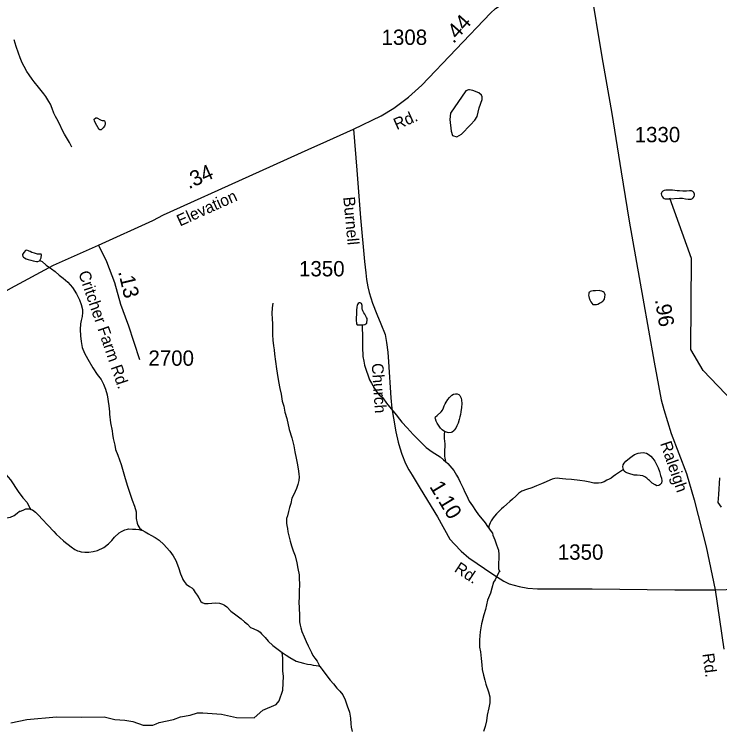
# Model space of a CAD drawing. Extents: x 2082433 to 2279600, y 546599 to 755198.
# Drawn here: x 2142696 to 2148448, y 617892 to 623711 of the extents above; entities that cross this region are included whole.
import ezdxf

# ---------------------------------------------------------------- set-up
doc = ezdxf.new("R2010")
doc.units = 0
for name, color, linetype in [('Exist Hydrographic Creek Single Shore', 7, 'Continuous'), ('Exist Hydrographic Misc Water Feature', 7, 'Continuous'), ('Exist Hydrographic Pond Over 1500 Sq Ft', 7, 'Continuous'), ('Exist Hydrographic Pond Under 1500 Sq Ft', 7, 'Continuous'), ('Exist Road Non-System Type 51', 7, 'Continuous'), ('Exist Road Secondary Mileage Hundredths English Label', 7, 'Continuous'), ('Exist Road Secondary Type 51 Attributed', 7, 'Continuous'), ('Exist Road Secondary Type 51 Label', 7, 'Continuous'), ('Exist Road Secondary Type 51 Number Label', 7, 'Continuous')]:
    doc.layers.add(name, color=color, linetype=linetype)

msp = doc.modelspace()

# ---------------------------------------------------------------- linework, layer by layer
at = {"layer": 'Exist Hydrographic Creek Single Shore'}
for points in [[(2148555.2, 620554), (2148313.3, 620804.9), (2148212.4, 620977.6), (2148217.3, 621718.8), (2148040.4, 622211.2)], [(2142904.2, 621703.8), (2142924.5, 621693.8), (2142956.5, 621665.9), (2142974.5, 621652.2), (2142998.7, 621635.9), (2143028.6, 621612.4), (2143062.9, 621582.4), (2143094.9, 621558.5), (2143133, 621526.8), (2143169.5, 621482.8), (2143203.3, 621431), (2143227.8, 621381.1), (2143241.9, 621343.3), (2143251.7, 621303.3), (2143251.9, 621279.3), (2143250.1, 621247.5), (2143240.7, 621213.3), (2143236.4, 621185.1), (2143232.9, 621141.5), (2143237, 621089.3), (2143241.3, 621043.2), (2143249.5, 620993.4), (2143267.3, 620947.6), (2143296, 620897.5), (2143336.2, 620827.7), (2143372.3, 620774), (2143404.5, 620732.2), (2143424.4, 620694.3), (2143440.8, 620652.5), (2143453.1, 620606.4), (2143467.5, 620518.7), (2143471.6, 620468.6), (2143473.6, 620448.4), (2143479.8, 620378.6), (2143494.3, 620314.7), (2143498.2, 620287), (2143502.3, 620250.7), (2143515, 620196.8), (2143522.6, 620160.8), (2143540.9, 620115), (2143567.3, 620039.3), (2143594, 619943.2), (2143615.9, 619869.3), (2143656.5, 619747.6), (2143675, 619699.7), (2143688.9, 619653.9), (2143689.5, 619621.7), (2143691.2, 619597.9), (2143697.3, 619561.7), (2143703.3, 619543.8), (2143719.5, 619517.8), (2143727.9, 619512.1), (2143733.6, 619503.9)], [(2144803.2, 621354.1), (2144799.3, 621318.2), (2144797.2, 621269.9), (2144797.8, 621228), (2144800.3, 621186.3), (2144802.6, 621146.2), (2144802.8, 621096.3), (2144804.6, 621054.2), (2144810.5, 621008.3), (2144815.1, 620974.3), (2144819, 620938.5), (2144825.3, 620880.3), (2144833.3, 620818.3), (2144840.1, 620784.4), (2144849.9, 620716.4), (2144862.4, 620658.6), (2144872.7, 620612.8), (2144880.7, 620556.8), (2144893, 620514.8), (2144903, 620466.6), (2144917.2, 620413), (2144937.7, 620325.2), (2144958, 620255.2), (2144974.2, 620191.1), (2144984.4, 620143.3), (2144994.9, 620091.4), (2145005.1, 620035.5), (2145013.3, 619985.6), (2145017, 619959.5), (2145019.5, 619937.7), (2145017.2, 619909.6), (2145007.8, 619875.4), (2144997.8, 619843.6), (2144976.2, 619795.3), (2144960, 619765.4), (2144950.2, 619721.4), (2144940.8, 619687.2), (2144932.3, 619655.2), (2144922.9, 619621.3), (2144916.8, 619599.2), (2144915.1, 619579.1), (2144915.1, 619561.3), (2144919, 619541.2), (2144923.5, 619517.4), (2144927.2, 619489.3), (2144937.3, 619447.2), (2144945.7, 619413.5), (2144957.6, 619375.6), (2144970.3, 619333.5), (2144986.1, 619293.4), (2145000.6, 619237.7), (2145008.2, 619191.9), (2145018.7, 619139.6), (2145018.9, 619108), (2145021.3, 619061.8), (2145019.5, 619002.1), (2145017.9, 618956.1), (2145015.8, 618915.8), (2145017.9, 618870.1), (2145022, 618807.8), (2145022.8, 618755.8), (2145026.7, 618728), (2145033, 618708), (2145040.8, 618676), (2145060.7, 618632), (2145077.3, 618596.3), (2145093.3, 618560.2), (2145105.4, 618532.4), (2145119.8, 618506.3), (2145129.8, 618480.5), (2145145.6, 618460.6), (2145165.5, 618434.5), (2145181.9, 618402.8), (2145187.8, 618392.6)], [(2145531.9, 621179.4), (2145533.8, 621169.5), (2145534, 621143.4), (2145536, 621101.4), (2145536.2, 621077.4), (2145536, 621051.4), (2145536.6, 621031.5), (2145536.6, 621013.3), (2145536.4, 620999.5), (2145535, 620975.4), (2145536.8, 620945.5), (2145539.3, 620919.6), (2145546.9, 620881.5), (2145553, 620849.8), (2145567.6, 620801.7), (2145579.5, 620771.6), (2145593.8, 620729.6), (2145607.8, 620703.6), (2145632, 620659.8), (2145648, 620635.9), (2145672.2, 620608.3), (2145700.3, 620582.1), (2145730.6, 620540.3), (2145754.6, 620510.7), (2145772.9, 620490.4), (2145786.8, 620474.5), (2145811, 620443), (2145837, 620409), (2145855.3, 620385.1), (2145899.4, 620339.1), (2145949.6, 620283.3), (2145999.6, 620231.9), (2146054, 620177.8), (2146102.2, 620142.2), (2146146.3, 620116.5), (2146168.2, 620100.5), (2146196.1, 620076.5), (2146212.5, 620062.6)], [(2146203.3, 620308.5), (2146201.4, 620284.5), (2146201.6, 620254.5), (2146203.7, 620226.6), (2146205.7, 620210.5), (2146205.7, 620192.6), (2146206.3, 620180.7), (2146204.1, 620162.4), (2146204.3, 620140.5), (2146204.3, 620124.7), (2146204.5, 620118.6), (2146204.1, 620106.5), (2146206.1, 620090.7), (2146212.5, 620062.6)], [(2146212.5, 620062.6), (2146232.4, 620046.6), (2146278.9, 619988.9), (2146301.1, 619953.1), (2146317.1, 619925.1), (2146333.1, 619895.2), (2146357.5, 619845.2), (2146369.6, 619813.4), (2146383.3, 619789.4), (2146405.6, 619739.8), (2146433.7, 619701.8), (2146456.1, 619664.1), (2146482.3, 619628), (2146510.2, 619594.2), (2146534.6, 619562.1), (2146554.7, 619534.4), (2146564.6, 619520.3)], [(2142608.1, 619981.1), (2142628, 619957), (2142666.1, 619913.2), (2142728.9, 619817.7), (2142764.7, 619767.7), (2142800.8, 619729.7), (2142823, 619681.7), (2142831.2, 619672)], [(2147664.1, 619998.9), (2147640.3, 619983), (2147614, 619966.7), (2147598.4, 619954.8), (2147580.4, 619940.5), (2147562.8, 619928.6), (2147546.6, 619918.5), (2147526.5, 619910.5), (2147506.8, 619898.5), (2147482.8, 619888.3), (2147458.8, 619886.3), (2147422.9, 619888.1), (2147388.9, 619895.7), (2147349.1, 619903.7), (2147307.1, 619909.7), (2147240.8, 619917.3), (2147194.7, 619918.9), (2147165, 619921), (2147140.8, 619924.7), (2147126.8, 619926.8), (2147103, 619924.7), (2147082.7, 619920.5), (2147062.8, 619910.5), (2147032.9, 619896.4), (2146994.8, 619880.2), (2146955.2, 619863.9), (2146915, 619849.7), (2146873.6, 619835.7), (2146833.4, 619821.5), (2146811, 619805.4), (2146785.8, 619781.3), (2146759.8, 619757.2), (2146736, 619736.9), (2146711.8, 619715), (2146685.7, 619690.9), (2146668.1, 619676.6), (2146648.2, 619656.5), (2146628.3, 619636.8), (2146610.5, 619616.3), (2146600.4, 619604.5), (2146590, 619588.6), (2146584.5, 619580.6), (2146576.3, 619564.4), (2146570.5, 619550.6), (2146566.4, 619536.2), (2146564.6, 619520.3)], [(2148462.2, 619690.6), (2148434.8, 619730.4), (2148442.2, 619795.2), (2148450.2, 619929.5)], [(2142831.2, 619672), (2142843.3, 619668.2), (2142869.3, 619650.1), (2142895.6, 619622.1), (2142923.5, 619592.4), (2142969.8, 619544.8), (2143019.8, 619493.1), (2143037.9, 619470.9), (2143098.2, 619417.1), (2143114.2, 619403.3), (2143134.5, 619385.2), (2143160.5, 619367.6), (2143188.8, 619345.8), (2143210.5, 619333.6), (2143224.3, 619331.9)], [(2143733.6, 619503.9), (2143737.5, 619502.1), (2143763.6, 619490), (2143791.6, 619472.4), (2143809.7, 619462.4), (2143844.1, 619442.6), (2143878, 619420.9), (2143916.5, 619386.6), (2143938.5, 619363), (2143964.5, 619333.2), (2143990.5, 619295.1), (2144012.7, 619257.3), (2144034.8, 619199.6), (2144050.8, 619147.7), (2144067, 619109.6), (2144071.3, 619101.7), (2144081.8, 619085.9), (2144097.6, 619063.6), (2144125.5, 619044), (2144143.3, 619034), (2144155.8, 619021.9), (2144171.8, 618996), (2144187.8, 618972.1), (2144199.9, 618952.4), (2144216.1, 618922.4), (2144228, 618912.4), (2144248.3, 618906.6), (2144278.2, 618904.5), (2144307.8, 618908.9), (2144336.1, 618910.7), (2144368.3, 618907.1), (2144394.1, 618899.1), (2144410.3, 618891.4), (2144430, 618877.4), (2144462.2, 618843.4), (2144502.4, 618811.8), (2144544.8, 618779.8), (2144572.5, 618755.7), (2144596.5, 618735.9), (2144622.7, 618710), (2144642.8, 618700.5), (2144661.1, 618694.5), (2144681, 618684.6), (2144701.3, 618670.6), (2144712.7, 618658.7), (2144741.4, 618628.8), (2144767.5, 618598.9), (2144805.2, 618563.2), (2144847.7, 618531.3), (2144879.9, 618505.3), (2144913.7, 618483.5), (2144941.6, 618465.5), (2144994.1, 618436.1), (2145023.8, 618425.9), (2145053.9, 618418.1), (2145085.9, 618410.4), (2145114.2, 618406.6), (2145133.9, 618402.4), (2145158.3, 618398.7), (2145176, 618396.8), (2145187.8, 618392.6)], [(2146564.6, 619520.3), (2146576.9, 619504.6), (2146594.7, 619478.4), (2146598.8, 619462.4), (2146615, 619424.7), (2146629.2, 619384.8), (2146643.5, 619340.9), (2146647.8, 619304.9), (2146644.1, 619200.9), (2146643.2, 619184.5), (2146656.3, 619165.5), (2146647, 619159.5), (2146617.7, 619099.6), (2146604.5, 619078.6), (2146590.6, 619030.5), (2146578.9, 618988.5), (2146553.5, 618932.7), (2146537.3, 618856.5), (2146525.8, 618812.4), (2146506.1, 618740.3), (2146494.2, 618674.4), (2146488.7, 618608.3), (2146488.9, 618548.2), (2146497.1, 618510.5), (2146503.5, 618456.4), (2146507.4, 618406.3), (2146511.9, 618366.8), (2146521.7, 618320.7), (2146532, 618280.6), (2146542, 618246.6), (2146562.3, 618184.7), (2146572.8, 618143), (2146572.8, 618094.7), (2146565, 618052.9), (2146553.1, 617994.7), (2146545.5, 617948.8), (2146535.9, 617900.8), (2146521.9, 617860.7)], [(2142667, 617932), (2142797.5, 617960.3), (2143041, 617982), (2143245.3, 617977.7), (2143430.2, 617982), (2143514.9, 617960.3), (2143597.6, 617953.7), (2143662.8, 617942.9), (2143747.6, 617912.4), (2143825.8, 617912.4), (2143854.1, 617923.3), (2143878, 617934.2), (2143993.3, 617958.1), (2144052, 617982), (2144130.2, 617995.1), (2144188.9, 618012.5), (2144232.4, 618012.5), (2144386.8, 618001.6), (2144507.4, 617975.5), (2144650.9, 617973.3), (2144722.7, 618034.2), (2144831.4, 618082), (2144855.3, 618112.5), (2144884.7, 618197.3), (2144891.2, 618312.5), (2144886.8, 618353.8), (2144886.8, 618460.3), (2144879.9, 618505.3)], [(2145187.8, 618392.6), (2145199.7, 618377), (2145206.1, 618366.7), (2145228.4, 618337), (2145270.5, 618279.1), (2145298.8, 618249.3), (2145326.9, 618213.4), (2145350.9, 618191.5), (2145375.1, 618161.5), (2145393.3, 618119.8), (2145411.1, 618071.7), (2145429.6, 618019.8), (2145438, 617969.9), (2145440.1, 617924.1), (2145444, 617896), (2145452.4, 617862.3)]]:
    msp.add_lwpolyline(points, dxfattribs=at)
at = {"layer": 'Exist Hydrographic Misc Water Feature'}
for points in [[(2143166.2, 622626.6), (2143145.7, 622664.5), (2143105.5, 622732.2), (2143089.8, 622762.2), (2143063.5, 622818.1), (2143043.2, 622858.1), (2143033.4, 622877.8), (2143019, 622905.9), (2143004.9, 622941.7), (2142990.5, 622977.6), (2142978.8, 622999.6), (2142954.4, 623039.4), (2142936.6, 623061.6), (2142892.3, 623117.3), (2142857.8, 623161.1), (2142842, 623182.9), (2142817.9, 623217), (2142797.8, 623244.7), (2142775.4, 623286.7), (2142761.5, 623314.3), (2142745.1, 623356.5), (2142729.3, 623394.2), (2142712.7, 623448.2), (2142694.6, 623502.1)], [(2143427.3, 622843.8), (2143431.2, 622841.6), (2143435.3, 622837.7), (2143435.3, 622833.6), (2143437.3, 622827.7), (2143437.1, 622821.6), (2143437.1, 622813.5), (2143435.5, 622805.7), (2143431.6, 622797.7), (2143421.3, 622785.5), (2143413.3, 622775.7), (2143405.7, 622767.6), (2143399.8, 622767.6), (2143393.6, 622769.4), (2143387.5, 622773.5), (2143379.3, 622785.3), (2143367.8, 622805.3), (2143357.5, 622823.1), (2143349.3, 622843.4), (2143347.3, 622853.4), (2143347.5, 622857.1), (2143361, 622867.2), (2143369.2, 622865.5), (2143375.4, 622863.4), (2143393.2, 622853.4), (2143405.3, 622847.5), (2143411.5, 622845.3), (2143417.4, 622845.7), (2143423.4, 622845.6), (2143427.3, 622843.8)], [(2148028.8, 622205.9), (2148034.8, 622205.8), (2148120.5, 622210.2), (2148144.3, 622210.3), (2148170.5, 622206.4), (2148190.6, 622202.5), (2148198.6, 622202.5), (2148214.4, 622204.6), (2148226.1, 622208.9), (2148232.3, 622214.9), (2148240.2, 622224.6), (2148242.3, 622236.9), (2148242.3, 622244.6), (2148238.4, 622256.9), (2148229.8, 622266.7), (2148218.1, 622270.5), (2148201.9, 622270.5), (2148176.1, 622268.4), (2148146.3, 622268.4), (2148120.3, 622270.3), (2148102.5, 622270.2), (2148062.3, 622275.9), (2148046.3, 622277.9), (2148026, 622277.7), (2148010.2, 622275.6), (2147994.2, 622273.6), (2147984.1, 622269.8), (2147976.6, 622261.7), (2147972.2, 622253.8), (2147972, 622245.7), (2147974.3, 622235.6), (2147978.6, 622225.6), (2147986.6, 622215.5), (2147994.6, 622209.8), (2148004.6, 622205.9), (2148028.8, 622205.9)], [(2142904.2, 621703.8), (2142908.1, 621707.7), (2142916.3, 621725.9), (2142918.3, 621747.9), (2142916.3, 621753.9), (2142886.3, 621755.5), (2142860.5, 621763.5), (2142839.8, 621767.4), (2142825.8, 621775.2), (2142818.1, 621779.3), (2142812.1, 621781.4), (2142798.2, 621787.1), (2142790.2, 621785.1), (2142786.1, 621783.3), (2142774.4, 621769.2), (2142764.3, 621752.9), (2142762.1, 621747.2), (2142764.5, 621741.1), (2142766.2, 621735.2), (2142770.1, 621730.9), (2142780.1, 621725.4), (2142794.1, 621717.2), (2142810.3, 621711.5), (2142830.4, 621705.2), (2142850.5, 621701.4), (2142864.8, 621697.6), (2142878.5, 621695.5), (2142888.8, 621695.6), (2142900.5, 621699.5), (2142904.2, 621703.8)], [(2142329.6, 619627.9), (2142365.5, 619624), (2142391.5, 619620.1), (2142413.5, 619618.4), (2142457.8, 619614.5), (2142485.5, 619612.4), (2142513.8, 619610.5), (2142543.7, 619606.9), (2142581.8, 619599), (2142619.6, 619601), (2142665.7, 619609.5), (2142695.6, 619623.6), (2142719.4, 619641.5), (2142737.5, 619657.8), (2142747.1, 619659.6), (2142769.5, 619666), (2142791.2, 619676.1), (2142819.5, 619677.9), (2142831.2, 619672)], [(2143224.3, 619331.9), (2143240.3, 619325.9), (2143270.6, 619324.1), (2143304.6, 619324.2), (2143338.5, 619328.4), (2143374.6, 619336.4), (2143426.7, 619362.6), (2143464.4, 619392.9), (2143490.4, 619419), (2143513.8, 619445.1), (2143551.7, 619481.1), (2143571.6, 619493.5), (2143597.9, 619507.4), (2143619.8, 619511.4), (2143627.6, 619513.5), (2143659.8, 619511.9), (2143687.7, 619511.7), (2143711.7, 619510.1), (2143733.6, 619503.9)]]:
    msp.add_lwpolyline(points, dxfattribs=at)
at = {"layer": 'Exist Hydrographic Pond Over 1500 Sq Ft'}
msp.add_lwpolyline([(2146378.2, 623087.3), (2146252.9, 622904), (2146246.2, 622854.2), (2146259.7, 622757.2), (2146270.4, 622723.5), (2146304.1, 622711.4), (2146341.8, 622734.3), (2146415.9, 622808.4), (2146452.3, 622848.8), (2146471.2, 622878.4), (2146486, 622948.5), (2146511.6, 623015.9), (2146511.6, 623037.4), (2146504.8, 623052.2), (2146483.3, 623071.1), (2146434.8, 623089.9), (2146409.2, 623094), (2146398.4, 623094)], close=True, dxfattribs=at)
at = {"layer": 'Exist Hydrographic Pond Under 1500 Sq Ft'}
for points in [[(2147480.1, 621361.7), (2147494.1, 621371.8), (2147500.2, 621377.8), (2147508.2, 621387.9), (2147512.1, 621408), (2147514, 621421.9), (2147512.3, 621431.9), (2147505.8, 621441.8), (2147498, 621447.9), (2147486.1, 621453.7), (2147474.2, 621455.6), (2147464.3, 621457.8), (2147434.2, 621455.5), (2147416.3, 621455.3), (2147402, 621453.5), (2147392.4, 621449.2), (2147386, 621445.3), (2147382.1, 621441.5), (2147379.9, 621431.3), (2147378, 621419.4), (2147380.1, 621409.3), (2147384.6, 621395.3), (2147386.2, 621389.4), (2147390.3, 621381.4), (2147394.2, 621371.5), (2147398.3, 621365.6), (2147406.5, 621355.4), (2147414.5, 621345.3), (2147432.5, 621343.4), (2147442.6, 621343.5), (2147454.5, 621347.8), (2147468.2, 621353.8), (2147480.1, 621361.7)], [(2145531.9, 621179.4), (2145541.8, 621179.2), (2145555.7, 621181.5), (2145563.9, 621187.6), (2145569.7, 621191.5), (2145571.5, 621197.4), (2145573.5, 621215.3), (2145573.3, 621229.5), (2145569.2, 621237.5), (2145563.5, 621249.3), (2145553.5, 621265.4), (2145547.5, 621275.2), (2145539.1, 621291.5), (2145535.4, 621299.4), (2145533.4, 621307.4), (2145533.6, 621319.1), (2145532.9, 621335.4), (2145531.3, 621343.4), (2145527, 621351.3), (2145520.8, 621355.1), (2145515.3, 621357.2), (2145507.1, 621357.2), (2145501, 621351.2), (2145495, 621345.2), (2145493.2, 621339), (2145489.1, 621323), (2145487.2, 621298.9), (2145485.6, 621281), (2145485.8, 621259), (2145483.5, 621241.1), (2145483.7, 621211.1), (2145485.8, 621195.3), (2145487.8, 621185.3), (2145491.5, 621177), (2145509.8, 621177.1), (2145521.9, 621177.3), (2145531.9, 621179.4)], [(2146203.3, 620308.5), (2146185.4, 620320.6), (2146171.1, 620334.5), (2146155.1, 620360.5), (2146144.8, 620376.2), (2146137, 620392.4), (2146131.1, 620410.4), (2146129, 620416.3), (2146131.1, 620428.2), (2146143, 620438.1), (2146176.8, 620468.3), (2146186.4, 620482.3), (2146196.7, 620500.6), (2146202.2, 620516.4), (2146210.4, 620534.6), (2146218.4, 620546.4), (2146232.2, 620568.6), (2146244.3, 620584.6), (2146251.9, 620594.8), (2146263.8, 620604.8), (2146276.1, 620612.7), (2146294.3, 620616.8), (2146307.8, 620614.7), (2146320.1, 620610.9), (2146329.8, 620600.9), (2146340.2, 620581.1), (2146342.1, 620565), (2146344.3, 620537.1), (2146342.5, 620505.3), (2146338.4, 620469), (2146334.7, 620446.9), (2146329, 620427.1), (2146324.9, 620405), (2146315, 620376.8), (2146305, 620354.8), (2146295.3, 620334.8), (2146283.2, 620318.8), (2146279.1, 620314.9), (2146267.4, 620302.9), (2146259.4, 620300.9), (2146239.6, 620298.6), (2146227.3, 620300.9), (2146203.3, 620308.5)], [(2147664.1, 619998.9), (2147658.1, 620018.8), (2147659.7, 620037.2), (2147669.8, 620051.1), (2147683.9, 620066.8), (2147711.8, 620091.4), (2147733.6, 620107.5), (2147753.5, 620119.6), (2147783.6, 620131.6), (2147801.6, 620135.4), (2147823.8, 620135.7), (2147851.7, 620131.9), (2147865.6, 620122), (2147887.8, 620106.2), (2147903.8, 620087.9), (2147918.1, 620066.3), (2147934.1, 620038.3), (2147946, 620012.2), (2147956.3, 619982.3), (2147966.3, 619950.3), (2147972.5, 619926.3), (2147976.3, 619906.6), (2147974.3, 619886.6), (2147960.6, 619872.5), (2147950.9, 619868.3), (2147934.9, 619866.2), (2147921, 619872), (2147896.6, 619886.2), (2147876.3, 619907.9), (2147868.5, 619914), (2147854.5, 619927.9), (2147838.8, 619939.6), (2147822.4, 619945.7), (2147800.4, 619949.4), (2147774.4, 619951.3), (2147750.4, 619953.3), (2147706.1, 619965.3), (2147692.1, 619971.1), (2147680.5, 619976.9), (2147672.3, 619981), (2147668.2, 619985.2), (2147664.1, 619998.9)]]:
    msp.add_lwpolyline(points, dxfattribs=at)
at = {"layer": 'Exist Road Non-System Type 51'}
msp.add_lwpolyline([(2143620.1, 621191.7), (2143625.1, 621178.6), (2143716.8, 620896.5)], dxfattribs=at)
at = {"layer": 'Exist Road Secondary Type 51 Attributed'}
for points in [[(2145461.8, 622773.4), (2145688.5, 622883.8), (2145790.8, 622944.5), (2145909.4, 623036.1), (2146018.5, 623133.1), (2146578.3, 623721.8), (2146618.7, 623758.1), (2146659.1, 623783.7), (2146736.4, 623809.4), (2146993.8, 623863.8), (2147392, 623942.7)], [(2147392, 623942.7), (2147486.9, 623363.4), (2147569.1, 622902.7), (2147644.6, 622425.8), (2147710.6, 622024.3), (2147821, 621396.6), (2147912.6, 620873.9), (2147971.9, 620565.4), (2147993.5, 620487.2), (2148053.4, 620291.9), (2148176.7, 619964.5), (2148240, 619750.3), (2148338.3, 619367), (2148412.4, 619015.4)], [(2143383.7, 621828.5), (2143825.5, 622030.2), (2143913.6, 622075.4), (2144611.6, 622391.6), (2145123, 622623.2), (2145190.8, 622652.3), (2145461.8, 622773.4)], [(2145461.8, 622773.4), (2145488.4, 622439.9), (2145518.7, 622051.3), (2145550.4, 621694.3), (2145563.9, 621602), (2145569.2, 621547.4), (2145578.3, 621488.2), (2145589.1, 621441.7), (2145602.6, 621399.2), (2145616.7, 621354.1), (2145651.4, 621266.6), (2145685.8, 621186.4), (2145719.4, 621099.5), (2145732.2, 621033.5), (2145742, 620954.7), (2145746.7, 620875.2), (2145765.6, 620582.2), (2145775, 620495.3), (2145787.1, 620415.8), (2145807, 620306), (2145826.5, 620221.8), (2145840.7, 620174.7), (2145857.5, 620122.8), (2145886.2, 620048), (2145914.5, 619994.2), (2145940, 619951.7), (2146004.7, 619843.9), (2146146.2, 619611.6), (2146248.5, 619429.7), (2146285.9, 619389.9), (2146339.8, 619332.7), (2146403.1, 619278.8), (2146599.5, 619144.8), (2146689.1, 619087.5), (2146730.8, 619066.6), (2146812, 619044.4), (2146884.1, 619031.6), (2146963.6, 619025.5), (2147409.5, 619025.5), (2148081, 619016.8), (2148412.4, 619015.4)], [(2140205.9, 619901.8), (2140432.1, 620074.8), (2140730.4, 620326.6), (2141005.1, 620528.9), (2141365.6, 620741.4), (2141994.5, 621092.2), (2142666.8, 621477.5), (2143015.3, 621663.9), (2143383.7, 621828.5)], [(2143383.7, 621828.5), (2143448.7, 621696.2), (2143513.7, 621524.4), (2143562.4, 621345.7), (2143620, 621192.1)], [(2148412.4, 619015.4), (2148863.4, 619029.8), (2149441.7, 619036.1), (2149741.8, 619036.7), (2149980.4, 618976.3), (2150418.1, 618877), (2151040.7, 618728.3), (2151208.2, 618701.1), (2151404.9, 618684.3), (2151640.5, 618701.6), (2152276.6, 618789), (2152605.1, 618814.4), (2152806.9, 618817.9)], [(2148412.4, 619015.4), (2148481.1, 618533.1)]]:
    msp.add_lwpolyline(points, dxfattribs=at)

# ---------------------------------------------------------------- texts
at = {"layer": 'Exist Road Secondary Mileage Hundredths English Label'}
for s, rotation, p in [('.44', 48.28526, (2146277, 623467)), ('.34', 24.23451, (2144119, 622283.7)), ('.13', 283.24186, (2143542.3, 621611.9)), ('.96', 279.49396, (2147919, 621383.4)), ('1.10', 300.97476, (2146077.9, 619859.9))]:
    msp.add_text(s, height=125, rotation=rotation, dxfattribs=at).set_placement(p)
at = {"layer": 'Exist Road Secondary Type 51 Label'}
for s, rotation, p in [('Rd.', 23.93786, (2145814.6, 622766.4)), ('Elevation', 24.32578, (2144047.2, 621979.6)), ('Burnell', 275.24421, (2145378.3, 622219.4)), ('Critcher Farm Rd.', 289.01135, (2143216.9, 621601.3)), ('Church', 273.77834, (2145610.1, 620863)), ('Raleigh', 289.05054, (2147961.1, 620210.6)), ('Rd.', 326.53985, (2146277, 619170.3)), ('Rd.', 277.56769, (2148307.6, 618494.4))]:
    msp.add_text(s, height=95, rotation=rotation, dxfattribs=at).set_placement(p)
at = {"layer": 'Exist Road Secondary Type 51 Number Label'}
for s, p in [('1308', (2145690.6, 623461.6)), ('1330', (2147754.3, 622667.5)), ('1350', (2145017.7, 621573.6)), ('2700', (2143789.6, 620844.6)), ('1350', (2147127.8, 619262.4))]:
    msp.add_text(s, height=125, dxfattribs=at).set_placement(p)

doc.saveas('drawing.dxf')
